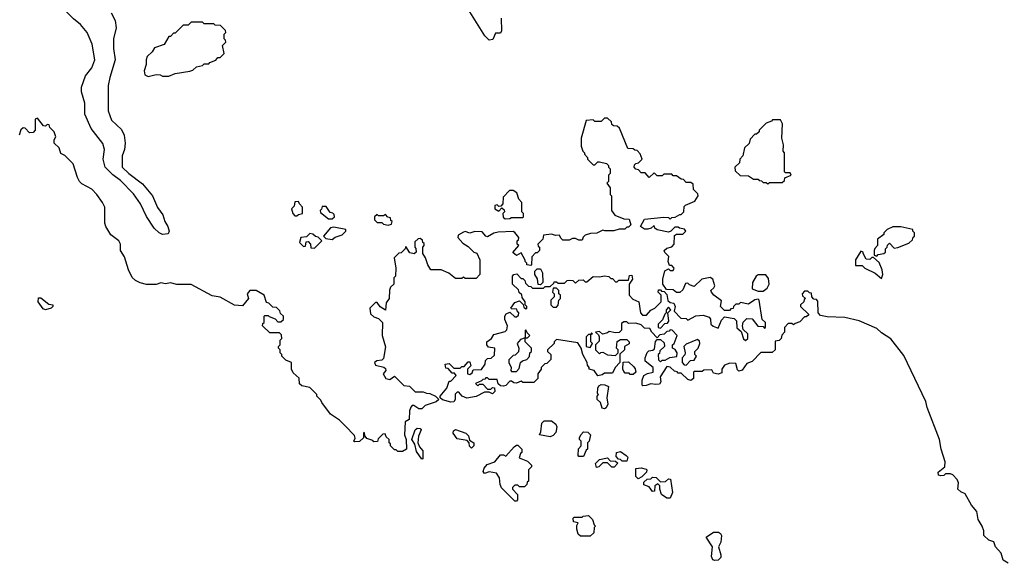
# Model space of a CAD drawing. Extents: x 2210602 to 2357277, y 510288 to 673808.
# Tile 358 of 464: x 2280334 to 2286482, y 640022 to 643415. Entities that reach past the tile are written whole.
import ezdxf

# ---------------------------------------------------------------- set-up
doc = ezdxf.new("R2010")
doc.units = 0

msp = doc.modelspace()

# ---------------------------------------------------------------- linework, layer by layer
at = {"layer": '0CON05XD'}
for points in [[(2280962.3, 642412.3), (2280916.1, 642446.1), (2280866.7, 642495), (2280855.8, 642545), (2280864.2, 642605), (2280853.1, 642643.1), (2280780, 642735), (2280739.6, 642825), (2280740.8, 642895), (2280719.2, 642965), (2280719.1, 642995), (2280745.4, 643064.6), (2280784.4, 643115), (2280803.6, 643165), (2280786.8, 643263.2), (2280754.4, 643335), (2280713.1, 643385), (2280669.8, 643419.8), (2280565, 643525.3), (2280445, 643603.8), (2280382.4, 643632.4), (2280345, 643657.9), (2280295, 643677.5)], [(2280905, 643458.1), (2280929.2, 643410.8), (2280935.5, 643365), (2280920.5, 643295), (2280919.2, 643235), (2280929.4, 643165), (2280895.8, 643055), (2280887.1, 643005), (2280887, 642847), (2280907.8, 642787.8), (2280969.5, 642729.5), (2280986.7, 642695), (2280992.5, 642645), (2280988.8, 642605), (2280974.2, 642565), (2280974, 642495), (2281015, 642454.2), (2281099.8, 642389.8), (2281162.5, 642315), (2281195, 642243.3), (2281226.8, 642196.8), (2281239.2, 642155), (2281258.1, 642125), (2281268, 642095), (2281260.7, 642079.3), (2281225, 642073.8), (2281204.2, 642084.2), (2281173.3, 642115), (2281125, 642187.5), (2281088.8, 642265), (2281045, 642327.5), (2280962.3, 642412.3)], [(2283340, 643425), (2283342.5, 643345), (2283335, 643330), (2283305, 643330), (2283288.3, 643291.7), (2283265, 643287.5), (2283237.5, 643315), (2283144, 643465)], [(2281135, 643060), (2281185, 643072.5), (2281211.7, 643071.7), (2281225, 643062.5), (2281265, 643062.5), (2281305, 643080), (2281397, 643093), (2281415, 643100), (2281438.3, 643121.7), (2281475, 643130), (2281485, 643140), (2281515, 643140), (2281521.7, 643148.3), (2281558.3, 643161.7), (2281571.7, 643178.3), (2281585, 643180), (2281610, 643205), (2281600, 643255), (2281620, 643275), (2281618.3, 643288.3), (2281610, 643295), (2281610, 643325), (2281620, 643335), (2281618.3, 643348.3), (2281588.3, 643378.3), (2281555, 643380), (2281545, 643390), (2281485, 643390), (2281475, 643400), (2281405, 643400), (2281385, 643380), (2281355, 643380), (2281305, 643330), (2281295, 643330), (2281275, 643310), (2281265, 643310), (2281235, 643260), (2281175, 643240), (2281160, 643215), (2281130, 643185), (2281122.5, 643165), (2281122.5, 643135), (2281110, 643095), (2281115, 643070), (2281135, 643060)], [(2280721.7, 642391.7), (2280707.5, 642405), (2280695, 642430), (2280667.5, 642515), (2280615, 642567.5), (2280590.7, 642580.7), (2280580, 642615), (2280550, 642645), (2280550, 642665), (2280560, 642685), (2280550, 642715), (2280521.7, 642741.7), (2280518.3, 642758.3), (2280505, 642760), (2280495, 642750), (2280481.7, 642751.7), (2280445, 642800), (2280430, 642795), (2280430, 642725), (2280418.3, 642711.7), (2280395, 642710), (2280368.3, 642738.3), (2280355, 642740), (2280341.7, 642728.3), (2280330, 642695)], [(2283668.3, 641771.7), (2283671.7, 641778.3), (2283685, 641780), (2283695, 641770), (2283735, 641770), (2283753, 641787), (2283765, 641790), (2283787, 641787), (2283805, 641770), (2283825, 641790), (2283851.7, 641791.7), (2283865, 641780), (2283875, 641780), (2283915, 641812.5), (2283955, 641810), (2283985, 641817.5), (2284011.7, 641811.7), (2284025, 641800), (2284035, 641800), (2284055, 641780), (2284065, 641780), (2284075, 641790), (2284135, 641790), (2284141.7, 641818.3), (2284155, 641820), (2284160, 641795), (2284140, 641765), (2284140, 641695), (2284161.7, 641671.7), (2284200, 641655), (2284210, 641585), (2284221.7, 641571.7), (2284248.3, 641571.7), (2284275, 641602.5), (2284300, 641615), (2284340, 641655), (2284340, 641695), (2284320, 641715), (2284321.7, 641728.3), (2284335, 641730), (2284341.7, 641721.7), (2284358.3, 641718.3), (2284375, 641700), (2284381.7, 641661.7), (2284395, 641650), (2284417.5, 641645), (2284427.5, 641625), (2284420, 641595), (2284461.7, 641551.7), (2284495, 641550), (2284505, 641540), (2284555, 641567.5), (2284601.7, 641571.7), (2284638.3, 641558.3), (2284647, 641547), (2284650, 641515), (2284663, 641503), (2284695, 641490), (2284715, 641540), (2284735, 641560), (2284795, 641550), (2284810, 641535), (2284811.7, 641491.7), (2284838.3, 641468.3), (2284853, 641423), (2284865, 641412.5), (2284880, 641425), (2284880, 641455), (2284851.7, 641481.7), (2284847.5, 641505), (2284851.7, 641528.3), (2284875, 641550), (2284908.3, 641548.3), (2284943, 641503), (2284975, 641500), (2284985, 641490), (2284990, 641495), (2284990, 641525), (2284970, 641545), (2284950, 641665), (2284945, 641670), (2284923, 641667), (2284885, 641640), (2284835, 641650), (2284825, 641640), (2284805, 641640), (2284790, 641625), (2284788.3, 641611.7), (2284775, 641610), (2284765, 641600), (2284735, 641600), (2284710, 641625), (2284715, 641660), (2284667.5, 641695), (2284652.5, 641715), (2284650, 641725), (2284668.3, 641741.7), (2284673.3, 641755), (2284662.5, 641795), (2284645, 641806.7), (2284593.8, 641796.2), (2284545, 641750), (2284515, 641760), (2284505, 641770), (2284491.7, 641768.3), (2284475, 641730), (2284455, 641712.5), (2284435, 641712.5), (2284415, 641730), (2284371.7, 641731.7), (2284350, 641765), (2284350, 641795), (2284363, 641847), (2284385, 641860), (2284395, 641850), (2284415, 641850), (2284420, 641865), (2284405, 641880), (2284391.7, 641881.7), (2284382.5, 641905), (2284387, 641937), (2284361.7, 641961.7), (2284357.5, 641975), (2284375, 641990), (2284405, 641997.5), (2284420, 642015), (2284421.7, 642068.3), (2284435, 642077.5), (2284475, 642077.5), (2284492.5, 642095), (2284485, 642107.5), (2284453, 642113), (2284445, 642120), (2284425, 642120), (2284400, 642095), (2284385, 642090), (2284314.1, 642104.1), (2284300, 642115), (2284295, 642130), (2284277, 642113), (2284255, 642107.5), (2284235, 642107.5), (2284210, 642125), (2284235, 642170), (2284355, 642182.5), (2284385, 642180), (2284395, 642170), (2284405, 642180), (2284427, 642183), (2284455, 642200), (2284465, 642200), (2284480, 642215), (2284481.7, 642248.3), (2284491.7, 642258.3), (2284548.3, 642281.7), (2284570, 642315), (2284568.3, 642328.3), (2284540, 642355), (2284538.3, 642388.3), (2284525, 642400), (2284495, 642400), (2284478.3, 642418.3), (2284465, 642420), (2284435, 642440), (2284415, 642440), (2284405, 642450), (2284355, 642450), (2284345, 642440), (2284315, 642440), (2284295, 642460), (2284265, 642430), (2284238.3, 642458.3), (2284215, 642460), (2284198.3, 642478.3), (2284181.7, 642481.7), (2284170, 642495), (2284171.7, 642508.3), (2284181.7, 642518.3), (2284198.3, 642521.7), (2284220, 642545), (2284208.3, 642578.3), (2284188.3, 642598.3), (2284175, 642600), (2284165, 642610), (2284131.7, 642611.7), (2284078.3, 642738.3), (2284065, 642750), (2284041.7, 642751.7), (2284031.7, 642761.7), (2284028.3, 642778.3), (2284005, 642800), (2283985, 642800), (2283965, 642780), (2283925, 642780), (2283915, 642790), (2283870, 642785), (2283840, 642675), (2283840, 642625), (2283850, 642595), (2283860, 642585), (2283860, 642575), (2283880, 642555), (2283880, 642545), (2283915, 642510), (2283925, 642510), (2283943, 642527), (2283955, 642527.5), (2283997, 642517), (2284010, 642505), (2284010, 642495), (2284020, 642485), (2284020, 642455), (2284010, 642445), (2284010, 642405), (2284000, 642395), (2284020, 642365), (2284020, 642325), (2284030, 642315), (2284030, 642225), (2284050, 642195), (2284105, 642172.5), (2284139.3, 642169.3), (2284150, 642135), (2284135, 642120), (2284125, 642120), (2284111.7, 642108.3), (2284077, 642107), (2284043, 642097), (2283987, 642097), (2283975, 642102.5), (2283937, 642083), (2283898.3, 642081.7), (2283865, 642070), (2283851.7, 642058.3), (2283845, 642040), (2283825, 642040), (2283805, 642050), (2283785, 642050), (2283765, 642040), (2283725, 642040), (2283711.7, 642051.7), (2283705, 642070), (2283678.3, 642068.3), (2283655, 642077.5), (2283605, 642070), (2283600, 642045), (2283570, 642015), (2283571.7, 642001.7), (2283580, 641995), (2283580, 641975), (2283565, 641960), (2283555, 641960), (2283532.5, 641935), (2283530, 641885), (2283525, 641880), (2283500, 641885), (2283500, 641895), (2283490, 641905), (2283490, 641915), (2283465, 641960), (2283435, 641942.5), (2283413, 641963), (2283450, 642005), (2283440, 642015), (2283440, 642035), (2283448.3, 642041.7), (2283450, 642055), (2283425, 642087.5), (2283415, 642092.5), (2283321.7, 642088.3), (2283295, 642082.5), (2283255, 642060), (2283243.6, 642063.6), (2283221.7, 642091.7), (2283175, 642093.3), (2283145, 642082), (2283115, 642092.5), (2283105, 642090), (2283070.7, 642069.3), (2283070, 642055), (2283100.7, 642020.7), (2283135, 642000), (2283170, 641965), (2283188.3, 641958.3), (2283206.4, 641916.4), (2283207.5, 641825), (2283185, 641800), (2283115, 641800), (2283105, 641807.5), (2283095, 641800), (2283055, 641800), (2283012.3, 641832.3), (2282965, 641853.8), (2282900, 641855), (2282882.5, 641885), (2282868.3, 641928.3), (2282850, 641955), (2282850, 641995), (2282860, 642005), (2282858.3, 642018.3), (2282850, 642025), (2282848.3, 642038.3), (2282835, 642050), (2282821.7, 642048.3), (2282801.7, 642028.3), (2282800, 641995), (2282807, 641987), (2282810, 641965), (2282797, 641953), (2282770.7, 641960.7), (2282745, 642000), (2282740, 641985), (2282715, 641960), (2282701.7, 641958.3), (2282671.7, 641928.3), (2282682.5, 641865), (2282680, 641815), (2282670, 641805), (2282670, 641765), (2282650, 641745), (2282643, 641727), (2282640, 641675), (2282623, 641647), (2282618.3, 641601.7), (2282583.6, 641623.6), (2282565, 641650), (2282555, 641650), (2282520, 641615), (2282525, 641580), (2282545, 641560), (2282575, 641550), (2282600, 641525), (2282597.5, 641445), (2282617, 641373), (2282605, 641300), (2282595, 641290), (2282563, 641287), (2282550, 641275), (2282555, 641260), (2282607, 641247), (2282618.3, 641238.3), (2282620, 641225), (2282602.5, 641205), (2282620, 641175), (2282645, 641170), (2282675, 641190), (2282731.7, 641131.7), (2282768.3, 641128.3), (2282803, 641093), (2282853, 641093), (2282873.6, 641083.6), (2282895, 641082.5), (2282930, 641065), (2282950, 641045), (2282935, 641030), (2282865, 641007.5), (2282845, 640987.5), (2282825, 640987.5), (2282795, 641006.7), (2282785, 641006.7), (2282775, 640997.5), (2282766.7, 640975), (2282765, 640920), (2282740, 640905), (2282737.5, 640825), (2282747.5, 640795), (2282750, 640735), (2282725, 640720), (2282695, 640720), (2282685, 640730), (2282675, 640730), (2282650, 640755), (2282648.3, 640768.3), (2282640, 640775), (2282640, 640795), (2282621.7, 640811.7), (2282615, 640830), (2282601.7, 640828.3), (2282571.7, 640798.3), (2282568.3, 640781.7), (2282545, 640780), (2282538.3, 640788.3), (2282501.7, 640801.7), (2282490, 640815), (2282485, 640840), (2282480, 640835), (2282480, 640805), (2282455, 640783.3), (2282425, 640780), (2282420, 640785), (2282427.5, 640802.5), (2282425, 640820), (2282365, 640880), (2282330, 640915), (2282273.6, 640953.6), (2282220, 641025), (2282215, 641040), (2282190, 641065), (2282190, 641075), (2282145, 641120), (2282095, 641130), (2282081.7, 641141.7), (2282078.3, 641178.3), (2282041.7, 641211.7), (2282030, 641235), (2282030, 641275), (2281995, 641290), (2281970, 641315), (2281970, 641325), (2281960, 641335), (2281960, 641355), (2281950, 641365), (2281950, 641375), (2281960, 641385), (2281960, 641415), (2281970, 641425), (2281968.3, 641448.3), (2281955, 641460), (2281895, 641460), (2281850, 641505), (2281851.7, 641518.3), (2281860, 641525), (2281860, 641565), (2281865, 641570), (2281885, 641570), (2281891.7, 641561.7), (2281928.3, 641548.3), (2281945, 641530), (2281965, 641530), (2281980, 641545), (2281980, 641565), (2281961.7, 641581.7), (2281958.3, 641598.3), (2281938.3, 641618.3), (2281915, 641620), (2281890, 641645), (2281875, 641650), (2281860, 641695), (2281810, 641725), (2281770, 641725), (2281753.3, 641705), (2281762.5, 641675), (2281725, 641630), (2281675, 641632.5), (2281585, 641682.5), (2281535, 641692.5), (2281405, 641762.5), (2281315, 641763.3), (2281275, 641772.5), (2281245, 641767.5), (2281215, 641773.3), (2281185, 641762.5), (2281125, 641763.3), (2281085, 641772.5), (2281056.4, 641786.4), (2281036.4, 641806.4), (2281013.3, 641855), (2280988.8, 641935), (2280963.3, 641975), (2280962.5, 642015), (2280952.5, 642035), (2280902.3, 642072.3), (2280871.2, 642125), (2280866.2, 642145), (2280866.2, 642245), (2280851.2, 642275), (2280816.2, 642325), (2280785, 642356.7), (2280721.7, 642391.7)], [(2285005, 642390), (2285015, 642400), (2285095, 642400), (2285108.3, 642411.7), (2285111.7, 642428.3), (2285150, 642445), (2285145, 642460), (2285115, 642460), (2285110, 642465), (2285110, 642585), (2285100, 642595), (2285102.5, 642635), (2285092.5, 642675), (2285097.5, 642765), (2285085, 642790), (2285035, 642790), (2285028.3, 642781.7), (2284995, 642770), (2284950, 642725), (2284950, 642715), (2284935, 642700), (2284925, 642700), (2284895, 642670), (2284888.3, 642641.7), (2284860, 642615), (2284850, 642565), (2284830, 642545), (2284828.3, 642521.7), (2284800, 642495), (2284801.7, 642471.7), (2284831.7, 642441.7), (2284885, 642440), (2284915, 642420), (2284945, 642420), (2284951.7, 642411.7), (2284965, 642410), (2284975, 642400), (2284995, 642400), (2285005, 642390)], [(2283365, 642172.5), (2283395, 642173.3), (2283405, 642180), (2283475, 642180), (2283480, 642185), (2283480, 642205), (2283470, 642215), (2283470, 642275), (2283450, 642295), (2283437.5, 642335), (2283415, 642350), (2283391.7, 642348.3), (2283351.7, 642308.3), (2283350, 642265), (2283338.3, 642251.7), (2283325, 642250), (2283315, 642260), (2283300, 642255), (2283300, 642235), (2283325, 642220), (2283345, 642240), (2283358.3, 642228.3), (2283360, 642215), (2283350, 642205), (2283351.7, 642181.7), (2283365, 642172.5)], [(2282065, 642190), (2282075, 642200), (2282100, 642205), (2282100, 642245), (2282080, 642265), (2282075, 642280), (2282051.7, 642278.3), (2282048.3, 642251.7), (2282030, 642235), (2282040, 642205), (2282051.7, 642191.7), (2282065, 642190)], [(2282285, 642172.5), (2282300, 642185), (2282298.3, 642198.3), (2282288.3, 642208.3), (2282271.7, 642211.7), (2282248.3, 642248.3), (2282221.7, 642248.3), (2282218.3, 642231.7), (2282210, 642225), (2282211.7, 642211.7), (2282262.5, 642172.5), (2282285, 642172.5)], [(2282635, 642132.5), (2282655, 642140), (2282660, 642155), (2282651.7, 642161.7), (2282648.3, 642178.3), (2282631.7, 642181.7), (2282618.3, 642198.3), (2282605, 642190), (2282575, 642190), (2282565, 642200), (2282550, 642185), (2282550, 642165), (2282565, 642150), (2282595, 642150), (2282605, 642140), (2282635, 642132.5)], [(2282285, 642042.5), (2282303, 642057), (2282348.3, 642071.7), (2282370, 642095), (2282370, 642105), (2282295, 642120), (2282273.8, 642116.2), (2282230, 642065), (2282245, 642050), (2282285, 642042.5)], [(2285685, 641940), (2285695, 641950), (2285730, 641955), (2285740, 641965), (2285740, 641985), (2285750, 641995), (2285751.7, 642008.3), (2285765, 642020), (2285795, 641990), (2285817, 641993), (2285885, 642020), (2285908.3, 642041.7), (2285911.7, 642058.3), (2285920, 642065), (2285920, 642085), (2285910, 642095), (2285910, 642105), (2285835, 642122.5), (2285785, 642122.5), (2285750, 642105), (2285730, 642085), (2285730, 642075), (2285690, 642045), (2285690, 642005), (2285673, 641987), (2285670, 641975), (2285670, 641945), (2285685, 641940)], [(2282175, 641990), (2282220, 642035), (2282198.3, 642058.3), (2282181.7, 642061.7), (2282165, 642077.5), (2282145, 642080), (2282125, 642060), (2282090, 642055), (2282080, 642025), (2282105, 642000), (2282118.3, 642001.7), (2282121.7, 642028.3), (2282135, 642030), (2282150, 642015), (2282151.7, 641991.7), (2282175, 641990)], [(2285715, 641800), (2285722.5, 641825), (2285720, 641855), (2285699.3, 641899.3), (2285665, 641930), (2285655, 641930), (2285641.7, 641918.3), (2285620, 641920), (2285600, 641955), (2285600, 641965), (2285585, 641970), (2285553, 641917), (2285551.7, 641881.7), (2285595, 641880), (2285610, 641865), (2285675, 641832.5), (2285715, 641800)], [(2283585, 641760), (2283571.7, 641761.7), (2283567, 641797), (2283550, 641825), (2283550, 641845), (2283565, 641860), (2283585, 641860), (2283597.5, 641835), (2283600, 641775), (2283585, 641760)], [(2286505, 640022.5), (2286475, 640042.5), (2286462.5, 640085), (2286426.7, 640125), (2286416.4, 640156.4), (2286385, 640166.7), (2286353.3, 640195), (2286353.3, 640225), (2286343.3, 640255), (2286317.5, 640295), (2286310, 640345), (2286277.5, 640385), (2286236.4, 640456.4), (2286209.3, 640469.3), (2286192.5, 640485), (2286196.7, 640525), (2286187.5, 640545), (2286160, 640575), (2286145, 640580), (2286115, 640580), (2286105, 640570), (2286085, 640567.5), (2286071.7, 640571.7), (2286068.3, 640591.7), (2286110, 640625), (2286112.5, 640655), (2286087.5, 640735), (2286076.7, 640795), (2286000, 640995), (2285991.7, 641031.7), (2285855, 641320), (2285773, 641423), (2285715, 641460), (2285685, 641487.5), (2285576.4, 641536.4), (2285485, 641556.7), (2285375, 641560), (2285335, 641570), (2285320, 641585), (2285318.3, 641658.3), (2285308.3, 641668.3), (2285291.7, 641671.7), (2285280, 641685), (2285278.3, 641708.3), (2285265, 641710), (2285255, 641720), (2285235, 641720), (2285220, 641705), (2285221.7, 641691.7), (2285240, 641675), (2285231.7, 641668.3), (2285230, 641655), (2285210, 641635), (2285210, 641625), (2285258.3, 641578.3), (2285258.3, 641571.7), (2285245, 641560), (2285235, 641560), (2285205, 641530), (2285175, 641520), (2285165, 641510), (2285155, 641520), (2285131.7, 641518.3), (2285110, 641495), (2285110, 641465), (2285093, 641447), (2285087.5, 641425), (2285075, 641413.3), (2285051.7, 641408.3), (2285050, 641355), (2285031.7, 641338.3), (2284961.7, 641338.3), (2284908.3, 641281.7), (2284875, 641270), (2284845, 641227.5), (2284825, 641222.5), (2284815, 641230), (2284805, 641270), (2284768.3, 641271.7), (2284735, 641260), (2284717.5, 641235), (2284718.3, 641211.7), (2284695, 641202.5), (2284665, 641210), (2284655, 641230), (2284605, 641227.5), (2284595, 641220), (2284545, 641220), (2284540, 641215), (2284540, 641175), (2284525, 641162.5), (2284505, 641170), (2284465, 641210), (2284445, 641210), (2284438.3, 641218.3), (2284421.7, 641221.7), (2284395, 641247.5), (2284375, 641250), (2284333, 641187), (2284336.7, 641155), (2284329.3, 641140.7), (2284305, 641137.5), (2284275, 641142.5), (2284245, 641132.5), (2284225, 641130), (2284220, 641135), (2284220, 641165), (2284230, 641195), (2284253, 641207), (2284290, 641215), (2284290, 641245), (2284240, 641285), (2284240, 641305), (2284251.7, 641338.3), (2284261.7, 641348.3), (2284287, 641353), (2284298.3, 641361.7), (2284303, 641407), (2284315, 641420), (2284335, 641420), (2284358.3, 641398.3), (2284360, 641375), (2284331.7, 641348.3), (2284328.3, 641331.7), (2284320, 641325), (2284321.7, 641291.7), (2284335, 641280), (2284345, 641290), (2284365, 641290), (2284393, 641307), (2284437, 641313), (2284440, 641335), (2284426.4, 641356.4), (2284410, 641365), (2284410, 641385), (2284420, 641395), (2284440, 641445), (2284408.3, 641478.3), (2284395, 641480), (2284388.3, 641471.7), (2284375, 641470), (2284358.3, 641451.7), (2284331.7, 641448.3), (2284315, 641430), (2284280, 641465), (2284268.3, 641488.3), (2284235, 641490), (2284215, 641510), (2284181.7, 641521.7), (2284135, 641520), (2284125, 641530), (2284105, 641530), (2284091.7, 641518.3), (2284091.7, 641478.3), (2284077, 641463), (2284055, 641460), (2284015, 641470), (2284005, 641460), (2283972.5, 641452.5), (2283955, 641470), (2283930, 641465), (2283948.3, 641448.3), (2283952.5, 641435), (2283951.7, 641408.3), (2283930, 641385), (2283930, 641355), (2283955, 641330), (2283961.7, 641338.3), (2283975, 641340), (2284003, 641323), (2284055, 641320), (2284070, 641335), (2284070, 641355), (2284060, 641365), (2284063.6, 641406.4), (2284085, 641420), (2284125, 641420), (2284140, 641405), (2284138.3, 641391.7), (2284110, 641375), (2284110, 641355), (2284081.7, 641328.3), (2284080, 641275), (2284052.5, 641245), (2284035, 641210), (2283985, 641210), (2283971.7, 641198.3), (2283943, 641193), (2283920, 641225), (2283890, 641235), (2283890, 641245), (2283878.3, 641258.3), (2283877.5, 641275), (2283850, 641325), (2283840, 641365), (2283818.3, 641398.3), (2283685, 641420), (2283670, 641405), (2283670, 641395), (2283630, 641355), (2283630, 641345), (2283650, 641325), (2283650, 641295), (2283625, 641270), (2283611.7, 641268.3), (2283590, 641245), (2283590, 641235), (2283570, 641205), (2283570, 641175), (2283545, 641150), (2283475, 641150), (2283465, 641160), (2283435, 641147.5), (2283418.3, 641148.3), (2283405, 641160), (2283395, 641160), (2283368.8, 641131.2), (2283355, 641127.5), (2283335, 641130), (2283321.7, 641141.7), (2283315, 641170), (2283265, 641170), (2283255, 641180), (2283245, 641180), (2283238.3, 641171.7), (2283225, 641170), (2283218.3, 641161.7), (2283180, 641145), (2283195, 641130), (2283205, 641140), (2283225, 641140), (2283255, 641110), (2283275, 641110), (2283285, 641120), (2283298.3, 641118.3), (2283300, 641095), (2283285, 641080), (2283265, 641090), (2283235, 641090), (2283185, 641062.5), (2283125, 641053.3), (2283096.4, 641066.4), (2283075, 641090), (2283065, 641090), (2283052.5, 641077.5), (2283052.5, 641045), (2283045, 641030), (2283025, 641027.5), (2282973, 641043), (2282960, 641055), (2282960, 641065), (2283000, 641115), (2283015, 641160), (2283025, 641160), (2283060, 641195), (2283048.3, 641208.3), (2283035, 641210), (2283008.3, 641238.3), (2282995, 641240), (2282990, 641265), (2283015, 641270), (2283045, 641240), (2283085, 641240), (2283095, 641250), (2283108.3, 641251.7), (2283135, 641280), (2283145, 641280), (2283150, 641255), (2283130, 641235), (2283130, 641205), (2283145, 641200), (2283158.3, 641211.7), (2283165, 641230), (2283218.3, 641231.7), (2283240, 641265), (2283241.7, 641288.3), (2283255, 641300), (2283277, 641303), (2283298.3, 641321.7), (2283300, 641365), (2283261.7, 641371.7), (2283250, 641385), (2283250, 641405), (2283280, 641425), (2283295, 641450), (2283365, 641470), (2283375, 641480), (2283380, 641505), (2283362.5, 641545), (2283362.5, 641565), (2283370.7, 641579.3), (2283395, 641590), (2283425, 641560), (2283435, 641560), (2283448.3, 641571.7), (2283450, 641585), (2283441.7, 641591.7), (2283438.3, 641608.3), (2283405, 641610), (2283400, 641615), (2283425, 641650), (2283455, 641660), (2283478.3, 641638.3), (2283481.7, 641621.7), (2283495, 641610), (2283500, 641615), (2283500, 641625), (2283490, 641635), (2283490, 641655), (2283471.7, 641681.7), (2283468.3, 641698.3), (2283451.7, 641711.7), (2283448.3, 641728.3), (2283410, 641765), (2283410, 641815), (2283420, 641825), (2283438.3, 641828.3), (2283465, 641800), (2283475, 641800), (2283488.3, 641788.3), (2283491.7, 641771.7), (2283511.7, 641751.7), (2283525, 641750), (2283535, 641740), (2283605, 641740), (2283615, 641750), (2283645, 641750), (2283668.3, 641771.7)], [(2284975, 641720), (2285000.3, 641739.7), (2285013.8, 641765), (2285009.3, 641799.3), (2284992.5, 641822.5), (2284945, 641822.5), (2284932.5, 641815), (2284910, 641775), (2284907.5, 641735), (2284945, 641720), (2284975, 641720)], [(2283685, 641620), (2283697, 641633), (2283700, 641665), (2283710, 641675), (2283710, 641695), (2283700, 641705), (2283700, 641725), (2283685, 641740), (2283665, 641740), (2283660, 641715), (2283670, 641705), (2283670, 641685), (2283650, 641665), (2283650, 641635), (2283665, 641620), (2283685, 641620)], [(2280495, 641603.3), (2280480.7, 641610.7), (2280450, 641655), (2280451.7, 641678.3), (2280465, 641680), (2280515, 641640), (2280540, 641635), (2280540, 641625), (2280530, 641615), (2280495, 641603.3)], [(2284335, 641490), (2284361.7, 641518.3), (2284378.3, 641521.7), (2284387, 641533), (2284380, 641585), (2284400, 641605), (2284385, 641620), (2284370, 641605), (2284370, 641585), (2284361.7, 641578.3), (2284348.3, 641541.7), (2284320, 641515), (2284320, 641495), (2284335, 641490)], [(2283435, 641220), (2283451.7, 641238.3), (2283460, 641275), (2283473, 641287), (2283500, 641295), (2283517, 641313), (2283520, 641335), (2283530, 641345), (2283530, 641365), (2283490, 641405), (2283490, 641430), (2283505, 641430), (2283520, 641445), (2283501.7, 641461.7), (2283495, 641480), (2283490, 641475), (2283490, 641430), (2283461.7, 641418.3), (2283440, 641395), (2283450, 641365), (2283448.3, 641341.7), (2283428.3, 641321.7), (2283415, 641320), (2283388.3, 641291.7), (2283387.5, 641275), (2283402.5, 641245), (2283400, 641225), (2283405, 641220), (2283435, 641220)], [(2283895, 641370), (2283910, 641395), (2283900, 641405), (2283900, 641450), (2283910, 641455), (2283905, 641460), (2283900, 641450), (2283885, 641450), (2283870, 641435), (2283870, 641375), (2283895, 641370)], [(2284495, 641260), (2284521.7, 641288.3), (2284545, 641290), (2284560, 641315), (2284550, 641325), (2284550, 641345), (2284570, 641365), (2284580, 641395), (2284578.3, 641408.3), (2284565, 641420), (2284495, 641390), (2284480, 641375), (2284490, 641335), (2284487, 641323), (2284470, 641305), (2284470, 641275), (2284481.7, 641261.7), (2284495, 641260)], [(2284165, 641200), (2284145, 641200), (2284138.3, 641208.3), (2284115, 641210), (2284105, 641220), (2284100, 641235), (2284101.7, 641278.3), (2284135, 641280), (2284168.3, 641248.3), (2284177, 641237), (2284180, 641215), (2284165, 641200)], [(2283985, 640987.5), (2283970.7, 640990.7), (2283960, 641025), (2283940, 641045), (2283940, 641065), (2283947.5, 641075), (2283942.5, 641082.5), (2283943.3, 641115), (2283950.7, 641129.3), (2283965, 641137.5), (2283987, 641137), (2284010, 641125), (2284000, 641055), (2284006.7, 641015), (2283995, 640992.5), (2283985, 640987.5)], [(2282845, 640672.5), (2282810.5, 640720.5), (2282800, 640765), (2282783.3, 640795), (2282803.6, 640856.4), (2282815, 640866), (2282833.6, 640863.6), (2282840, 640855), (2282823.8, 640815), (2282820, 640775), (2282829.3, 640749.3), (2282850, 640725), (2282850, 640675), (2282845, 640672.5)], [(2283645, 640812.5), (2283580, 640825), (2283587.5, 640842.5), (2283593, 640897), (2283608.3, 640911.7), (2283655, 640912.5), (2283681.7, 640891.7), (2283686.7, 640875), (2283681.7, 640838.3), (2283665, 640820), (2283645, 640812.5)], [(2283155, 640740), (2283143, 640753), (2283140, 640775), (2283128.3, 640788.3), (2283065, 640800), (2283040, 640835), (2283041.7, 640848.3), (2283055, 640857.5), (2283120, 640835), (2283137, 640817), (2283141.7, 640791.7), (2283170, 640775), (2283170, 640755), (2283155, 640740)], [(2283855, 640690), (2283825, 640690), (2283820, 640695), (2283823, 640737), (2283840, 640755), (2283840, 640785), (2283830, 640795), (2283830, 640805), (2283837.5, 640825), (2283855, 640842.5), (2283881.7, 640841.7), (2283897.5, 640825), (2283890, 640785), (2283880, 640775), (2283880, 640735), (2283871.7, 640728.3), (2283855, 640690)], [(2283435, 640410), (2283425, 640410), (2283342.7, 640492.7), (2283333.8, 640515), (2283330, 640555), (2283310, 640585), (2283265, 640592.5), (2283235, 640582.5), (2283227.5, 640595), (2283233, 640617), (2283251.7, 640638.3), (2283300, 640655), (2283335, 640700), (2283355, 640700), (2283368.3, 640691.7), (2283421.7, 640748.3), (2283435, 640760), (2283445, 640760), (2283470, 640735), (2283470, 640715), (2283461.7, 640708.3), (2283451.7, 640681.7), (2283505, 640660), (2283530, 640635), (2283530, 640625), (2283510, 640605), (2283510, 640535), (2283501.7, 640528.3), (2283500, 640515), (2283485, 640500), (2283455, 640500), (2283445, 640510), (2283425, 640510), (2283410, 640495), (2283410, 640485), (2283441.7, 640451.7), (2283441.7, 640418.3), (2283435, 640410)], [(2283935, 640620), (2283930, 640645), (2283955, 640670), (2284005, 640680), (2284021.7, 640661.7), (2284055, 640660), (2284068.3, 640648.3), (2284045, 640622.5), (2284031.7, 640621.7), (2284005, 640650), (2283975, 640650), (2283950, 640625), (2283935, 640620)], [(2284125, 640660), (2284095, 640660), (2284085, 640670), (2284071.7, 640671.7), (2284058.3, 640688.3), (2284060, 640715), (2284085, 640720), (2284120, 640695), (2284130, 640685), (2284125, 640660)], [(2284195, 640550), (2284180, 640565), (2284180, 640615), (2284215, 640617.5), (2284245, 640610), (2284250, 640605), (2284248.3, 640591.7), (2284218.3, 640561.7), (2284195, 640550)], [(2284395, 640430), (2284375, 640430), (2284341.7, 640451.7), (2284330, 640485), (2284330, 640505), (2284318.3, 640518.3), (2284300, 640505), (2284298.3, 640471.7), (2284285, 640470), (2284265, 640500), (2284231.7, 640511.7), (2284231.7, 640528.3), (2284251.7, 640548.3), (2284275, 640550), (2284285, 640560), (2284307, 640557), (2284335, 640530), (2284367, 640533), (2284385, 640550), (2284398.3, 640548.3), (2284410, 640465), (2284395, 640430)], [(2283895, 640192.5), (2283835, 640192.5), (2283820, 640205), (2283812.5, 640235), (2283812.5, 640257.5), (2283820, 640275), (2283791.7, 640281.7), (2283790, 640305), (2283795, 640310), (2283845, 640310), (2283853, 640317), (2283885, 640320), (2283910, 640295), (2283921.7, 640261.7), (2283930, 640255), (2283920, 640245), (2283918.3, 640211.7), (2283895, 640192.5)], [(2284675, 640040), (2284662.5, 640045), (2284653.3, 640065), (2284660, 640125), (2284620, 640185), (2284665, 640216.7), (2284696.4, 640216.4), (2284709.3, 640209.3), (2284716.4, 640196.4), (2284711.2, 640155), (2284696.7, 640125), (2284712.5, 640075), (2284711.7, 640058.3), (2284695, 640042.5), (2284675, 640040)]]:
    msp.add_lwpolyline(points, dxfattribs=at)

doc.saveas('drawing.dxf')
